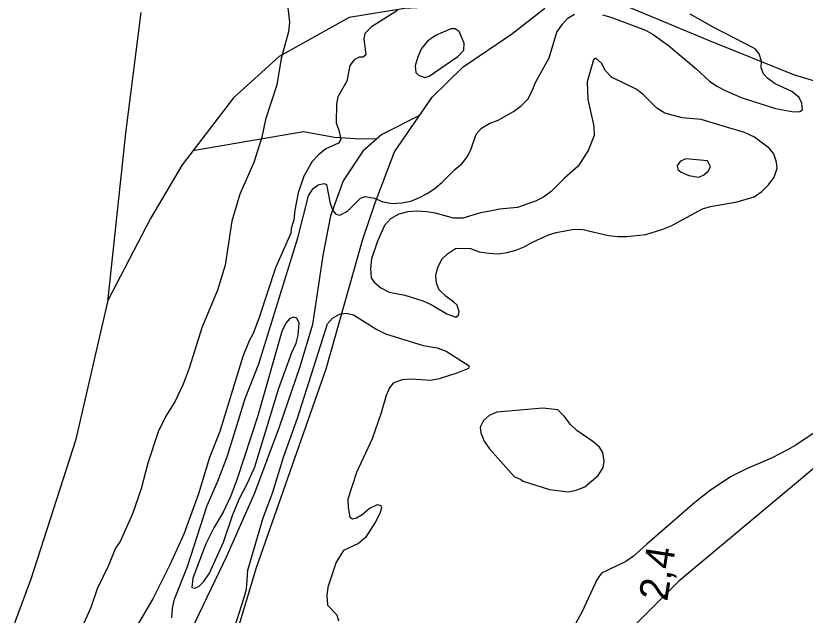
# Model space of a CAD drawing. Extents: x 282461 to 284471, y 5554090 to 5557646.
# Drawn here: x 282768 to 282850.1, y 5555113.8 to 5555176.2 of the extents above; entities that cross this region are included whole.
import ezdxf

# ---------------------------------------------------------------- set-up
doc = ezdxf.new("R2010")
doc.units = 0
for name, color, linetype in [('Niveau 1', 7, 'Continuous'), ('Niveau 2', 7, 'Continuous'), ('Niveau 22', 7, 'Continuous'), ('Niveau 3', 7, 'Continuous')]:
    doc.layers.add(name, color=color, linetype=linetype)

msp = doc.modelspace()

# ---------------------------------------------------------------- linework, layer by layer
at = {"layer": 'Niveau 1'}
msp.add_lwpolyline([(282839.91, 5555161.1), (282837.65, 5555161.3), (282837.08, 5555161.07), (282836.74, 5555160.6), (282836.8, 5555160.2), (282837.15, 5555159.91), (282837.96, 5555159.57), (282838.95, 5555159.41), (282839.46, 5555159.59), (282839.98, 5555160.06), (282840.2, 5555160.52), (282839.91, 5555161.1)], dxfattribs=at)
at = {"layer": 'Niveau 2'}
for points in [[(282796.22, 5555177.32), (282796.41, 5555175.52), (282796.31, 5555174.53), (282795.54, 5555171.74), (282795.11, 5555169.01), (282793.94, 5555165.41), (282793.55, 5555163.55), (282792.72, 5555160.93), (282791.25, 5555157.61), (282790.42, 5555154.82), (282789.73, 5555150.23), (282788.95, 5555147.62), (282787.32, 5555143.72), (282785.98, 5555139.53), (282785.36, 5555137.84), (282784.52, 5555136.09), (282783.55, 5555134.52), (282782.76, 5555132.89), (282781.7, 5555129.63), (282780.99, 5555126.96), (282780.09, 5555124.34), (282778.8, 5555121.49), (282778.34, 5555120.79), (282777.61, 5555118.98), (282776.43, 5555116.54), (282775.76, 5555114.62), (282774.74, 5555112.35)], [(282807.66, 5555176.75), (282804.96, 5555175.04), (282804.27, 5555174.34), (282804.16, 5555173.81), (282804.36, 5555172.14), (282804.07, 5555171.9), (282803.67, 5555171.9), (282803.15, 5555171.6), (282802.69, 5555171.02), (282802.37, 5555169.39), (282801.46, 5555167.76), (282801.3, 5555167.01), (282801.26, 5555165.04), (282801.56, 5555164.29), (282801.75, 5555163.36), (282801.52, 5555162.95), (282800.2, 5555162.36), (282799.45, 5555161.72), (282798.77, 5555161.01), (282797.92, 5555159.5), (282797.31, 5555157.75), (282796.98, 5555155.96), (282796.88, 5555154.97), (282796.6, 5555154.04), (282796.55, 5555153.58), (282794.97, 5555149.97), (282793.3, 5555144.91), (282792.63, 5555143.11), (282792.23, 5555142.35), (282791.56, 5555140.72), (282789.17, 5555132.94), (282788.1, 5555130.2), (282786.94, 5555126.43), (282785.43, 5555122.24), (282783.96, 5555119.04), (282782.21, 5555115.49), (282779.1, 5555110.19)], [(282821.21, 5555167.52), (282821.66, 5555168.39), (282822, 5555169.26), (282823.41, 5555171.82), (282824.24, 5555174.49), (282824.81, 5555175.31), (282825.38, 5555175.95), (282826.07, 5555176.37)], [(282828.96, 5555176.28), (282829.83, 5555176.06), (282833.44, 5555174.7), (282834.25, 5555174.25), (282835.83, 5555173.11), (282838.69, 5555170.7), (282840.09, 5555169.39), (282840.85, 5555168.87), (282841.73, 5555168.42), (282843.41, 5555167.68), (282846.95, 5555166.56), (282848.87, 5555166.18), (282849.5, 5555166.24), (282849.79, 5555166.42), (282849.72, 5555167.11), (282849.43, 5555167.69), (282848.67, 5555168.32), (282846.92, 5555169.11), (282846.16, 5555169.68), (282845.7, 5555170.14), (282845.46, 5555170.77), (282845.51, 5555171.47), (282845.26, 5555172.22), (282844.85, 5555172.74), (282840.49, 5555175.01), (282838.1, 5555176.37)], [(282814.6, 5555173.35), (282814.07, 5555174.56), (282813.66, 5555174.85), (282813.2, 5555174.84), (282811.59, 5555174.13), (282810.78, 5555173.55), (282810.16, 5555172.79), (282809.76, 5555171.92), (282809.49, 5555170.99), (282809.55, 5555170.29), (282809.85, 5555170.01), (282810.48, 5555169.78), (282810.94, 5555169.9), (282813.93, 5555171.96), (282814.55, 5555172.6), (282814.6, 5555173.35)], [(282842.23, 5555164.51), (282839.22, 5555165.4), (282837.25, 5555165.56), (282835.45, 5555166.06), (282834.64, 5555166.57), (282833.23, 5555167.95), (282832.53, 5555168.52), (282829.92, 5555169.82), (282829.27, 5555170.45), (282828.86, 5555171.26), (282828.28, 5555171.77), (282828.05, 5555171.6), (282827.38, 5555169.33), (282827.46, 5555167.48), (282828.07, 5555164.71), (282828.09, 5555163.73), (282827.47, 5555162.16), (282826.45, 5555160.53), (282825.02, 5555159.3), (282823.65, 5555157.9), (282822.85, 5555157.31), (282821.99, 5555156.9), (282820.15, 5555156.24), (282818.25, 5555156.05), (282817.27, 5555155.87), (282816.29, 5555155.68), (282814.44, 5555155.14), (282813.46, 5555155.13), (282811.61, 5555155.64), (282810.68, 5555155.8), (282809.7, 5555155.85), (282808.72, 5555155.78), (282807.79, 5555155.54), (282806.93, 5555155.07), (282806.31, 5555154.37), (282805.58, 5555152.74), (282804.96, 5555150.88), (282804.86, 5555149.9), (282804.93, 5555148.92), (282805.23, 5555148.46), (282805.93, 5555147.89), (282806.8, 5555147.43), (282808.42, 5555147.1), (282810.28, 5555146.54), (282811.15, 5555146.15), (282812.78, 5555145.18), (282813.71, 5555144.84), (282813.99, 5555145.02), (282814.05, 5555145.37), (282813.86, 5555146.06), (282813.51, 5555146.4), (282812.7, 5555146.97), (282811.99, 5555147.66), (282811.7, 5555148.35), (282811.63, 5555149.16), (282811.85, 5555150.03), (282812.3, 5555150.9), (282812.87, 5555151.43), (282813.67, 5555151.96), (282814.25, 5555152.02), (282815.23, 5555151.97), (282816.16, 5555151.63), (282817.15, 5555151.47), (282818.13, 5555151.42), (282819.05, 5555151.55), (282819.97, 5555151.79), (282820.84, 5555152.14), (282821.7, 5555152.62), (282823.36, 5555153.38), (282824.17, 5555153.62), (282826.01, 5555153.99), (282826.94, 5555153.94), (282829.6, 5555153.33), (282830.59, 5555153.23), (282831.51, 5555153.23), (282833.47, 5555153.43), (282835.26, 5555153.97), (282836.12, 5555154.32), (282839.39, 5555156.09), (282840.2, 5555156.33), (282842.97, 5555156.82), (282844.75, 5555157.36), (282845.55, 5555157.89), (282846.24, 5555158.59), (282846.81, 5555159.41), (282847.14, 5555160.34), (282847.07, 5555160.97), (282846.78, 5555161.84), (282846.31, 5555162.41), (282844.79, 5555163.55), (282843.74, 5555164.06), (282842.23, 5555164.51)], [(282784.19, 5555113.54), (282784.24, 5555114.53), (282784.46, 5555115.46), (282785.8, 5555118.88), (282787.86, 5555125.21), (282788.98, 5555127.77), (282789.99, 5555130.39), (282791.82, 5555136.37), (282793.22, 5555139.97), (282797.28, 5555153.09), (282798.38, 5555157.44), (282798.89, 5555158.2), (282799.41, 5555158.61), (282799.98, 5555158.73), (282800.27, 5555158.62), (282800.65, 5555156.66), (282800.94, 5555155.91), (282801.24, 5555155.56), (282801.64, 5555155.45), (282802.45, 5555155.86), (282803.82, 5555157.21), (282804.28, 5555157.39), (282805.26, 5555157.22), (282806.14, 5555156.83), (282807.12, 5555156.66), (282808.1, 5555156.73), (282809.03, 5555156.91), (282809.95, 5555157.27), (282810.75, 5555157.68), (282811.55, 5555158.21), (282812.3, 5555158.86), (282813.61, 5555160.2), (282814.35, 5555160.79), (282814.92, 5555161.55), (282815.32, 5555162.36), (282815.82, 5555163.87), (282816.39, 5555164.51), (282817.19, 5555164.99), (282818.11, 5555165.34), (282819.72, 5555166.23), (282820.52, 5555166.81), (282821.21, 5555167.52)], [(282797.32, 5555142.94), (282797.42, 5555144.21), (282797.19, 5555144.73), (282796.84, 5555144.84), (282796.44, 5555144.67), (282796.04, 5555144.2), (282795.64, 5555143.33), (282793.1, 5555134.45), (282790.98, 5555128.01), (282790.31, 5555126.21), (282789.53, 5555124.53), (282788.56, 5555122.9), (282787.72, 5555121.22), (282786.38, 5555117.67), (282786.27, 5555116.69), (282786.56, 5555116.63), (282787.02, 5555116.81), (282787.48, 5555117.28), (282788.05, 5555118.1), (282789.56, 5555121.41), (282790.51, 5555124.19), (282791.18, 5555125.88), (282792.09, 5555127.62), (282792.82, 5555129.25), (282795.31, 5555137.43), (282796.65, 5555141.14), (282797.1, 5555142.13), (282797.32, 5555142.94)], [(282789.21, 5555107.81), (282791.72, 5555115.65), (282791.94, 5555116.51), (282792.08, 5555118.48), (282793.69, 5555123.93), (282794.7, 5555126.61), (282795.81, 5555130.26), (282797.26, 5555134.32), (282800.37, 5555144.13), (282800.88, 5555144.71), (282801.63, 5555145.12), (282802.32, 5555145.25), (282803.07, 5555145.08), (282805.52, 5555143.54), (282806.39, 5555143.09), (282810.33, 5555141.86), (282811.78, 5555141.64), (282812.71, 5555141.3), (282815.1, 5555139.77), (282815.04, 5555139.48), (282813.84, 5555139), (282811.99, 5555138.4), (282811.07, 5555138.22), (282809.11, 5555138.37), (282808.13, 5555138.31), (282807.21, 5555137.95), (282806.81, 5555137.48), (282806.47, 5555136.67), (282805.97, 5555134.87), (282805.03, 5555132.15), (282803.39, 5555128.66), (282802.5, 5555125.87), (282802.52, 5555125.01), (282802.7, 5555124.02), (282802.99, 5555123.85), (282803.4, 5555123.92), (282803.97, 5555124.27), (282804.71, 5555124.91), (282805.57, 5555125.33), (282805.92, 5555125.21), (282805.98, 5555124.93), (282805.82, 5555124.4), (282805.36, 5555123.53), (282804.34, 5555121.9), (282803.6, 5555121.26), (282802.05, 5555120.55), (282801.26, 5555119.33), (282800.42, 5555116.71), (282800.32, 5555115.85), (282800.39, 5555114.86), (282801.33, 5555113.83), (282801.51, 5555113.2)], [(282820.49, 5555127.91), (282820.72, 5555127.74), (282823.45, 5555126.9), (282825.42, 5555126.63), (282826.23, 5555126.81), (282827.15, 5555127.17), (282828.52, 5555128.34), (282829.03, 5555129.16), (282829.14, 5555129.85), (282829.01, 5555130.72), (282828.66, 5555131.29), (282827.96, 5555131.87), (282826.32, 5555133.01), (282825.62, 5555133.69), (282825.03, 5555134.5), (282824.33, 5555135.19), (282822.77, 5555135.34), (282817.97, 5555134.95), (282817.17, 5555134.59), (282816.6, 5555134.07), (282816.26, 5555133.37), (282816.32, 5555132.79), (282816.68, 5555131.93), (282817.21, 5555131.12), (282819.79, 5555128.25), (282820.49, 5555127.91)], [(282852.22, 5555133.61), (282849.07, 5555131.5)], [(282849.07, 5555131.5), (282848.21, 5555131.03), (282846.54, 5555130.14), (282843.95, 5555129.02), (282842.28, 5555128.19), (282840.05, 5555126.72), (282838.56, 5555125.55), (282833.58, 5555121.21), (282832.21, 5555119.93), (282831.41, 5555119.4), (282828.88, 5555118.16), (282828.42, 5555117.57), (282826.85, 5555114.2), (282825.94, 5555112.51)]]:
    msp.add_lwpolyline(points, dxfattribs=at)
at = {"layer": 'Niveau 22'}
for points in [[(282831.83, 5555177.05), (282840.05, 5555173.62), (282848.85, 5555170.09), (282855.46, 5555168.07), (282863.94, 5555165.61), (282874.38, 5555162.94), (282884.25, 5555161.1), (282889.44, 5555160.67), (282912.04, 5555156.8), (282924.49, 5555155.8), (282931.14, 5555156.24), (282946.11, 5555158.75), (282953.9, 5555161.64), (282960.31, 5555164.29), (282967.28, 5555168.11), (282973.42, 5555174.47), (282980.61, 5555183.83)], [(282825.2, 5555177.96), (282821.67, 5555177.9), (282813.7, 5555177.24), (282808.37, 5555176.95), (282802.62, 5555176), (282795.36, 5555171.97), (282790.58, 5555167.67), (282785.25, 5555160.69), (282781.96, 5555155.09), (282777.53, 5555146.56)], [(282767.44, 5555046.02), (282770.32, 5555055.87), (282772.54, 5555062.94), (282778.95, 5555079.09), (282786.04, 5555095.6), (282788.49, 5555103.26), (282790.26, 5555109.64), (282793, 5555118.78), (282800.25, 5555139.44), (282804.04, 5555152.93), (282805.33, 5555156.71), (282807.33, 5555162.04), (282811.27, 5555167.72), (282814.47, 5555170.88), (282819.52, 5555174.29), (282822.96, 5555176.99)], [(282663.98, 5554879.49), (282672.18, 5554899.48), (282678.33, 5554915.19), (282685.8, 5554937.6), (282690.39, 5554950.15), (282696.68, 5554964.46), (282715.4, 5555003.33), (282721.38, 5555014.74), (282728.26, 5555029.18), (282736.05, 5555045.01), (282749.39, 5555071.35), (282756.62, 5555086.26), (282763.38, 5555101.05), (282769.54, 5555117.58), (282774.22, 5555132.12), (282777.52, 5555146.42), (282779.41, 5555163.99), (282780.99, 5555176.53)], [(282809.94, 5555165.8), (282806.01, 5555163.85), (282804.06, 5555162.09), (282801.99, 5555159.03), (282800.7, 5555155.36), (282799.88, 5555151.24), (282798.81, 5555144.05), (282797.48, 5555139.64), (282795.36, 5555133.38), (282792.79, 5555126.52), (282789.87, 5555119.9), (282786.18, 5555112.25), (282780.99, 5555104.24), (282779.53, 5555100.75), (282777.51, 5555094.23), (282775.7, 5555089.34), (282772.75, 5555083.04), (282766.36, 5555072.85), (282763.01, 5555069.5), (282761.77, 5555068.35), (282746.04, 5555056.55), (282742.25, 5555052.87)], [(282805.48, 5555163.37), (282803.81, 5555163.36), (282801.1, 5555163.52), (282797.88, 5555164.1), (282786.36, 5555162.14)], [(282851.28, 5555129.36), (282836.91, 5555117.33), (282832.17, 5555112.59), (282828.46, 5555108.38), (282825.16, 5555104.12), (282821.76, 5555098.82), (282815.09, 5555089.48), (282809.93, 5555081.77), (282805.88, 5555074.65), (282804.02, 5555070.34), (282801.59, 5555064.07), (282799.76, 5555058.21), (282797.77, 5555051.07), (282795.66, 5555044.11), (282793.66, 5555035.77), (282790.79, 5555026.26), (282788.34, 5555018.71), (282786.5, 5555012.51), (282784.47, 5555006.93), (282781.35, 5554997.65), (282778.5, 5554990.05), (282775.27, 5554981.86)]]:
    msp.add_lwpolyline(points, dxfattribs=at)

# ---------------------------------------------------------------- texts
at = {"layer": 'Niveau 3'}
msp.add_text('2,4  ', height=3, rotation=81.09575, dxfattribs=at).set_placement((282835.7, 5555115.18))

doc.saveas('drawing.dxf')
